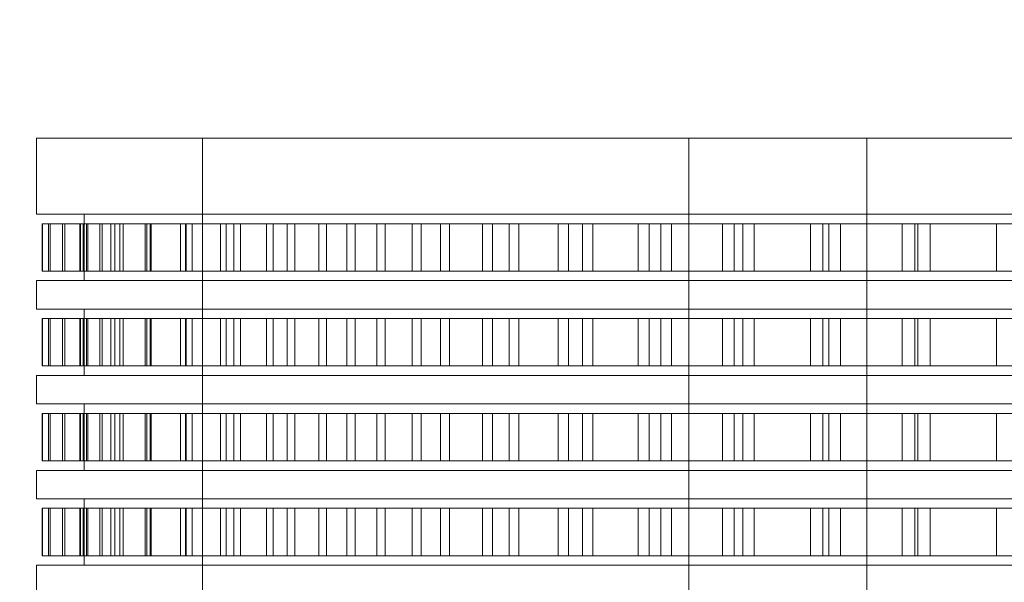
# Model space of a CAD drawing. Header units: millimetres. Extents: x -2233 to 61924, y -68080 to 6847.
# Tile 515 of 656: x 24137 to 24344, y -19604 to -19485. Entities that reach past the tile are written whole.
import ezdxf

# ---------------------------------------------------------------- set-up
doc = ezdxf.new("R2010")
doc.units = ezdxf.units.MM
doc.layers.add('COTAS_O', color=1, linetype='Continuous', lineweight=0)
doc.layers.add('superior_briquetadora', color=7, linetype='Continuous', lineweight=0)
doc.dimstyles.new('R19_100', dxfattribs={"dimtxt": 250, "dimasz": 150, "dimexe": 150, "dimexo": 80, "dimgap": 100, "dimtad": 1, "dimtih": 1, "dimtoh": 1, "dimdsep": 46, "dimcen": 0.09, "dimadec": 0, "dimazin": 0, "dimtfac": 1, "dimtdec": 4, "dimtofl": 0, "dimtmove": 0, "dimatfit": 3, "dimfxl": 1, "dimtolj": 1, "dimtzin": 0, "dimarcsym": 0})

# ---------------------------------------------------------------- blocks, each defined once
blk = doc.blocks.new('DIM_R27_42')
at = {"layer": 'COTAS_O'}
for p, q in [((23750.07, -19480), (23750.07, -20380)), ((25950.07, -19480), (25950.07, -20380)), ((23750.07, -20380), (23900.07, -20335)), ((25950.07, -20380), (25800.07, -20335)), ((23750.07, -20380), (25950.07, -20380)), ((23750.07, -20380), (23900.07, -20425)), ((25950.07, -20380), (25800.07, -20425))]:
    blk.add_line(p, q, dxfattribs=at)
blk.add_text('2200 O', height=250, dxfattribs=at).set_placement((24850.07, -20280))

msp = doc.modelspace()

# ---------------------------------------------------------------- linework, layer by layer
at = {"layer": 'superior_briquetadora'}
for p, q in [((24140.067, -19510), (24140.704, -19510)), ((24140.067, -19510), (24140.067, -19526)), ((24140.704, -19510), (24142.613, -19510)), ((24142.613, -19510), (24145.784, -19510)), ((24145.784, -19510), (24150.206, -19510)), ((24150.206, -19510), (24155.86, -19510)), ((24155.86, -19510), (24162.723, -19510)), ((24162.723, -19510), (24170.767, -19510)), ((24170.767, -19510), (24179.959, -19510)), ((24175.067, -19660), (24175.067, -19510)), ((24177.903, -19510), (24175.067, -19510)), ((24186.18, -19510), (24177.903, -19510)), ((24179.959, -19510), (24190.26, -19510)), ((24199.227, -19510), (24186.18, -19510)), ((24190.26, -19510), (24201.629, -19510)), ((24215.988, -19510), (24199.227, -19510)), ((24201.629, -19510), (24214.019, -19510)), ((24214.019, -19510), (24227.379, -19510)), ((24235.105, -19510), (24215.988, -19510)), ((24227.379, -19510), (24241.654, -19510)), ((24255.03, -19510), (24235.105, -19510)), ((24241.654, -19510), (24256.786, -19510)), ((24274.147, -19510), (24255.03, -19510)), ((24256.786, -19510), (24272.711, -19510)), ((24272.711, -19510), (24289.366, -19510)), ((24290.908, -19510), (24274.147, -19510)), ((24277.567, -19660), (24277.567, -19510)), ((24280.403, -19510), (24277.567, -19510)), ((24288.68, -19510), (24280.403, -19510)), ((24301.727, -19510), (24288.68, -19510)), ((24289.366, -19510), (24306.681, -19510)), ((24303.955, -19510), (24290.908, -19510)), ((24318.488, -19510), (24301.727, -19510)), ((24312.232, -19510), (24303.955, -19510)), ((24306.681, -19510), (24324.585, -19510)), ((24315.067, -19510), (24312.232, -19510)), ((24315.067, -19660), (24315.067, -19510)), ((24337.605, -19510), (24318.488, -19510)), ((24324.585, -19510), (24343.004, -19510)), ((24357.53, -19510), (24337.605, -19510)), ((24343.004, -19510), (24361.864, -19510)), ((24140.067, -19526), (24140.704, -19526)), ((24140.704, -19526), (24142.613, -19526)), ((24142.613, -19526), (24145.784, -19526)), ((24145.784, -19526), (24150.206, -19526)), ((24150.067, -19526), (24150.71, -19526)), ((24150.067, -19540), (24150.067, -19526)), ((24150.206, -19526), (24155.86, -19526)), ((24150.71, -19526), (24152.634, -19526)), ((24152.634, -19526), (24155.832, -19526)), ((24155.832, -19526), (24160.29, -19526)), ((24155.86, -19526), (24162.723, -19526)), ((24160.29, -19526), (24165.988, -19526)), ((24162.723, -19526), (24170.767, -19526)), ((24165.988, -19526), (24172.904, -19526)), ((24170.767, -19526), (24179.959, -19526)), ((24172.904, -19526), (24181.006, -19526)), ((24179.959, -19526), (24190.26, -19526)), ((24181.006, -19526), (24190.26, -19526)), ((24190.26, -19526), (24200.627, -19526)), ((24190.26, -19526), (24201.629, -19526)), ((24200.627, -19526), (24212.061, -19526)), ((24201.629, -19526), (24214.019, -19526)), ((24212.061, -19526), (24224.516, -19526)), ((24214.019, -19526), (24227.379, -19526)), ((24224.516, -19526), (24237.935, -19526)), ((24227.379, -19526), (24241.654, -19526)), ((24237.935, -19526), (24252.264, -19526)), ((24241.654, -19526), (24256.786, -19526)), ((24252.264, -19526), (24267.439, -19526)), ((24256.786, -19526), (24272.711, -19526)), ((24267.439, -19526), (24283.396, -19526)), ((24272.711, -19526), (24289.366, -19526)), ((24283.396, -19526), (24300.067, -19526)), ((24289.366, -19526), (24306.681, -19526)), ((24300.067, -19526), (24317.381, -19526)), ((24306.681, -19526), (24324.585, -19526)), ((24317.381, -19526), (24335.262, -19526)), ((24324.585, -19526), (24343.004, -19526)), ((24335.262, -19526), (24353.636, -19526)), ((24343.004, -19526), (24361.864, -19526)), ((24141.208, -19528), (24141.309, -19528)), ((24142.607, -19528), (24141.208, -19528)), ((24141.208, -19538), (24141.208, -19528)), ((24141.309, -19528), (24142.909, -19528)), ((24141.309, -19538), (24141.309, -19528)), ((24145.498, -19528), (24142.607, -19528)), ((24142.607, -19538), (24142.607, -19528)), ((24142.909, -19528), (24146, -19528)), ((24142.909, -19538), (24142.909, -19528)), ((24149.868, -19528), (24145.498, -19528)), ((24145.498, -19538), (24145.498, -19528)), ((24146, -19528), (24150.568, -19528)), ((24146, -19538), (24146, -19528)), ((24150.567, -19528), (24149.204, -19528)), ((24149.204, -19528), (24149.303, -19528)), ((24149.204, -19538), (24149.204, -19528)), ((24149.303, -19528), (24150.861, -19528)), ((24149.303, -19538), (24149.303, -19528)), ((24155.696, -19528), (24149.868, -19528)), ((24149.868, -19538), (24149.868, -19528)), ((24153.383, -19528), (24150.567, -19528)), ((24150.568, -19528), (24156.589, -19528)), ((24150.568, -19538), (24150.568, -19528)), ((24150.861, -19528), (24153.872, -19528)), ((24150.861, -19538), (24150.861, -19528)), ((24157.64, -19528), (24153.383, -19528)), ((24153.383, -19538), (24153.383, -19528)), ((24153.872, -19528), (24158.322, -19528)), ((24153.872, -19538), (24153.872, -19528)), ((24162.953, -19528), (24155.696, -19528)), ((24155.696, -19538), (24155.696, -19528)), ((24156.589, -19528), (24164.036, -19528)), ((24156.589, -19538), (24156.589, -19528)), ((24163.317, -19528), (24157.64, -19528)), ((24157.64, -19538), (24157.64, -19528)), ((24158.322, -19528), (24164.187, -19528)), ((24158.322, -19538), (24158.322, -19528)), ((24171.603, -19528), (24162.953, -19528)), ((24162.953, -19538), (24162.953, -19528)), ((24170.386, -19528), (24163.317, -19528)), ((24163.317, -19538), (24163.317, -19528)), ((24164.036, -19528), (24172.871, -19528)), ((24164.036, -19538), (24164.036, -19528)), ((24164.187, -19528), (24171.441, -19528)), ((24164.187, -19538), (24164.187, -19528)), ((24178.813, -19528), (24170.386, -19528)), ((24170.386, -19538), (24170.386, -19528)), ((24171.441, -19528), (24180.047, -19528)), ((24171.441, -19538), (24171.441, -19528)), ((24181.606, -19528), (24171.603, -19528)), ((24171.603, -19538), (24171.603, -19528)), ((24172.871, -19528), (24183.052, -19528)), ((24172.871, -19538), (24172.871, -19528)), ((24188.557, -19528), (24178.813, -19528)), ((24178.813, -19538), (24178.813, -19528)), ((24180.047, -19528), (24189.965, -19528)), ((24180.047, -19538), (24180.047, -19528)), ((24192.912, -19528), (24181.606, -19528)), ((24181.606, -19538), (24181.606, -19528)), ((24183.052, -19528), (24194.529, -19528)), ((24183.052, -19538), (24183.052, -19528)), ((24199.57, -19528), (24188.557, -19528)), ((24188.557, -19538), (24188.557, -19528)), ((24189.965, -19528), (24201.145, -19528)), ((24189.965, -19538), (24189.965, -19528)), ((24205.467, -19528), (24192.912, -19528)), ((24192.912, -19538), (24192.912, -19528)), ((24194.529, -19528), (24207.247, -19528)), ((24194.529, -19538), (24194.529, -19528)), ((24211.8, -19528), (24199.57, -19528)), ((24199.57, -19538), (24199.57, -19528)), ((24201.145, -19528), (24213.534, -19528)), ((24201.145, -19538), (24201.145, -19528)), ((24219.209, -19528), (24205.467, -19528)), ((24205.467, -19538), (24205.467, -19528)), ((24207.247, -19528), (24221.144, -19528)), ((24207.247, -19538), (24207.247, -19528)), ((24225.186, -19528), (24211.8, -19528)), ((24211.8, -19538), (24211.8, -19528)), ((24213.534, -19528), (24227.071, -19528)), ((24213.534, -19538), (24213.534, -19528)), ((24234.072, -19528), (24219.209, -19528)), ((24219.209, -19538), (24219.209, -19528)), ((24221.144, -19528), (24236.152, -19528)), ((24221.144, -19538), (24221.144, -19528)), ((24239.664, -19528), (24225.186, -19528)), ((24225.186, -19538), (24225.186, -19528)), ((24227.071, -19528), (24241.691, -19528)), ((24227.071, -19538), (24227.071, -19528)), ((24249.984, -19528), (24234.072, -19528)), ((24234.072, -19538), (24234.072, -19528)), ((24236.152, -19528), (24252.199, -19528)), ((24236.152, -19538), (24236.152, -19528)), ((24255.164, -19528), (24239.664, -19528)), ((24239.664, -19538), (24239.664, -19528)), ((24241.691, -19528), (24257.322, -19528)), ((24241.691, -19538), (24241.691, -19528)), ((24266.867, -19528), (24249.984, -19528)), ((24249.984, -19538), (24249.984, -19528)), ((24252.199, -19528), (24269.207, -19528)), ((24252.199, -19538), (24252.199, -19528)), ((24271.61, -19528), (24255.164, -19528)), ((24255.164, -19538), (24255.164, -19528)), ((24257.322, -19528), (24273.889, -19528)), ((24257.322, -19538), (24257.322, -19528)), ((24284.64, -19528), (24266.867, -19528)), ((24266.867, -19538), (24266.867, -19528)), ((24269.207, -19528), (24287.093, -19528)), ((24269.207, -19538), (24269.207, -19528)), ((24288.922, -19528), (24271.61, -19528)), ((24271.61, -19538), (24271.61, -19528)), ((24273.889, -19528), (24291.312, -19528)), ((24273.889, -19538), (24273.889, -19528)), ((24303.215, -19528), (24284.64, -19528)), ((24284.64, -19538), (24284.64, -19528)), ((24287.093, -19528), (24305.77, -19528)), ((24287.093, -19538), (24287.093, -19528)), ((24307.017, -19528), (24288.922, -19528)), ((24288.922, -19538), (24288.922, -19528)), ((24291.312, -19528), (24309.506, -19528)), ((24291.312, -19538), (24291.312, -19528)), ((24322.504, -19528), (24303.215, -19528)), ((24303.215, -19538), (24303.215, -19528)), ((24305.77, -19528), (24325.147, -19528)), ((24305.77, -19538), (24305.77, -19528)), ((24325.807, -19528), (24307.017, -19528)), ((24307.017, -19538), (24307.017, -19528)), ((24309.506, -19528), (24328.381, -19528)), ((24309.506, -19538), (24309.506, -19528)), ((24342.412, -19528), (24322.504, -19528)), ((24322.504, -19538), (24322.504, -19528)), ((24325.147, -19528), (24345.131, -19528)), ((24325.147, -19538), (24325.147, -19528)), ((24345.199, -19528), (24325.807, -19528)), ((24325.807, -19538), (24325.807, -19528)), ((24328.381, -19528), (24347.848, -19528)), ((24328.381, -19538), (24328.381, -19528)), ((24362.843, -19528), (24342.412, -19528)), ((24342.412, -19538), (24342.412, -19528)), ((24142.607, -19538), (24141.208, -19538)), ((24141.208, -19538), (24141.309, -19538)), ((24141.309, -19538), (24142.909, -19538)), ((24145.498, -19538), (24142.607, -19538)), ((24142.909, -19538), (24146, -19538)), ((24149.868, -19538), (24145.498, -19538)), ((24146, -19538), (24150.568, -19538)), ((24149.204, -19538), (24149.303, -19538)), ((24150.567, -19538), (24149.204, -19538)), ((24149.303, -19538), (24150.861, -19538)), ((24155.696, -19538), (24149.868, -19538)), ((24153.383, -19538), (24150.567, -19538)), ((24150.568, -19538), (24156.589, -19538)), ((24150.861, -19538), (24153.872, -19538)), ((24157.64, -19538), (24153.383, -19538)), ((24153.872, -19538), (24158.322, -19538)), ((24162.953, -19538), (24155.696, -19538)), ((24156.589, -19538), (24164.036, -19538)), ((24163.317, -19538), (24157.64, -19538)), ((24158.322, -19538), (24164.187, -19538)), ((24171.603, -19538), (24162.953, -19538)), ((24170.386, -19538), (24163.317, -19538)), ((24164.036, -19538), (24172.871, -19538)), ((24164.187, -19538), (24171.441, -19538)), ((24178.813, -19538), (24170.386, -19538)), ((24171.441, -19538), (24180.047, -19538)), ((24181.606, -19538), (24171.603, -19538)), ((24172.871, -19538), (24183.052, -19538)), ((24188.557, -19538), (24178.813, -19538)), ((24180.047, -19538), (24189.965, -19538)), ((24192.912, -19538), (24181.606, -19538)), ((24183.052, -19538), (24194.529, -19538)), ((24199.57, -19538), (24188.557, -19538)), ((24189.965, -19538), (24201.145, -19538)), ((24205.467, -19538), (24192.912, -19538)), ((24194.529, -19538), (24207.247, -19538)), ((24211.8, -19538), (24199.57, -19538)), ((24201.145, -19538), (24213.534, -19538)), ((24219.209, -19538), (24205.467, -19538)), ((24207.247, -19538), (24221.144, -19538)), ((24225.186, -19538), (24211.8, -19538)), ((24213.534, -19538), (24227.071, -19538)), ((24234.072, -19538), (24219.209, -19538)), ((24221.144, -19538), (24236.152, -19538)), ((24239.664, -19538), (24225.186, -19538)), ((24227.071, -19538), (24241.691, -19538)), ((24249.984, -19538), (24234.072, -19538)), ((24236.152, -19538), (24252.199, -19538)), ((24255.164, -19538), (24239.664, -19538)), ((24241.691, -19538), (24257.322, -19538)), ((24266.867, -19538), (24249.984, -19538)), ((24252.199, -19538), (24269.207, -19538)), ((24271.61, -19538), (24255.164, -19538)), ((24257.322, -19538), (24273.889, -19538)), ((24284.64, -19538), (24266.867, -19538)), ((24269.207, -19538), (24287.093, -19538)), ((24288.922, -19538), (24271.61, -19538)), ((24273.889, -19538), (24291.312, -19538)), ((24303.215, -19538), (24284.64, -19538)), ((24287.093, -19538), (24305.77, -19538)), ((24307.017, -19538), (24288.922, -19538)), ((24291.312, -19538), (24309.506, -19538)), ((24322.504, -19538), (24303.215, -19538)), ((24305.77, -19538), (24325.147, -19538)), ((24325.807, -19538), (24307.017, -19538)), ((24309.506, -19538), (24328.381, -19538)), ((24342.412, -19538), (24322.504, -19538)), ((24325.147, -19538), (24345.131, -19538)), ((24345.199, -19538), (24325.807, -19538)), ((24328.381, -19538), (24347.848, -19538)), ((24362.843, -19538), (24342.412, -19538)), ((24140.067, -19540), (24140.704, -19540)), ((24140.067, -19540), (24140.067, -19546)), ((24140.704, -19540), (24142.613, -19540)), ((24142.613, -19540), (24145.784, -19540)), ((24145.784, -19540), (24150.206, -19540)), ((24150.067, -19540), (24150.71, -19540)), ((24150.206, -19540), (24155.86, -19540)), ((24150.71, -19540), (24152.634, -19540)), ((24152.634, -19540), (24155.832, -19540)), ((24155.832, -19540), (24160.29, -19540)), ((24155.86, -19540), (24162.723, -19540)), ((24160.29, -19540), (24165.988, -19540)), ((24162.723, -19540), (24170.767, -19540)), ((24165.988, -19540), (24172.904, -19540)), ((24170.767, -19540), (24179.959, -19540)), ((24172.904, -19540), (24181.006, -19540)), ((24179.959, -19540), (24190.26, -19540)), ((24181.006, -19540), (24190.26, -19540)), ((24190.26, -19540), (24200.627, -19540)), ((24190.26, -19540), (24201.629, -19540)), ((24200.627, -19540), (24212.061, -19540)), ((24201.629, -19540), (24214.019, -19540)), ((24212.061, -19540), (24224.516, -19540)), ((24214.019, -19540), (24227.379, -19540)), ((24224.516, -19540), (24237.935, -19540)), ((24227.379, -19540), (24241.654, -19540)), ((24237.935, -19540), (24252.264, -19540)), ((24241.654, -19540), (24256.786, -19540)), ((24252.264, -19540), (24267.439, -19540)), ((24256.786, -19540), (24272.711, -19540)), ((24267.439, -19540), (24283.396, -19540)), ((24272.711, -19540), (24289.366, -19540)), ((24283.396, -19540), (24300.067, -19540)), ((24289.366, -19540), (24306.681, -19540)), ((24300.067, -19540), (24317.381, -19540)), ((24306.681, -19540), (24324.585, -19540)), ((24317.381, -19540), (24335.262, -19540)), ((24324.585, -19540), (24343.004, -19540)), ((24335.262, -19540), (24353.636, -19540)), ((24343.004, -19540), (24361.864, -19540)), ((24140.067, -19546), (24140.704, -19546)), ((24140.704, -19546), (24142.613, -19546)), ((24142.613, -19546), (24145.784, -19546)), ((24145.784, -19546), (24150.206, -19546)), ((24150.067, -19546), (24150.71, -19546)), ((24150.067, -19560), (24150.067, -19546)), ((24150.206, -19546), (24155.86, -19546)), ((24150.71, -19546), (24152.634, -19546)), ((24152.634, -19546), (24155.832, -19546)), ((24155.832, -19546), (24160.29, -19546)), ((24155.86, -19546), (24162.723, -19546)), ((24160.29, -19546), (24165.988, -19546)), ((24162.723, -19546), (24170.767, -19546)), ((24165.988, -19546), (24172.904, -19546)), ((24170.767, -19546), (24179.959, -19546)), ((24172.904, -19546), (24181.006, -19546)), ((24179.959, -19546), (24190.26, -19546)), ((24181.006, -19546), (24190.26, -19546)), ((24190.26, -19546), (24200.627, -19546)), ((24190.26, -19546), (24201.629, -19546)), ((24200.627, -19546), (24212.061, -19546)), ((24201.629, -19546), (24214.019, -19546)), ((24212.061, -19546), (24224.516, -19546)), ((24214.019, -19546), (24227.379, -19546)), ((24224.516, -19546), (24237.935, -19546)), ((24227.379, -19546), (24241.654, -19546)), ((24237.935, -19546), (24252.264, -19546)), ((24241.654, -19546), (24256.786, -19546)), ((24252.264, -19546), (24267.439, -19546)), ((24256.786, -19546), (24272.711, -19546)), ((24267.439, -19546), (24283.396, -19546)), ((24272.711, -19546), (24289.366, -19546)), ((24283.396, -19546), (24300.067, -19546)), ((24289.366, -19546), (24306.681, -19546)), ((24300.067, -19546), (24317.381, -19546)), ((24306.681, -19546), (24324.585, -19546)), ((24317.381, -19546), (24335.262, -19546)), ((24324.585, -19546), (24343.004, -19546)), ((24335.262, -19546), (24353.636, -19546)), ((24343.004, -19546), (24361.864, -19546)), ((24141.208, -19548), (24141.309, -19548)), ((24142.607, -19548), (24141.208, -19548)), ((24141.208, -19558), (24141.208, -19548)), ((24141.309, -19548), (24142.909, -19548)), ((24141.309, -19558), (24141.309, -19548)), ((24145.498, -19548), (24142.607, -19548)), ((24142.607, -19558), (24142.607, -19548)), ((24142.909, -19548), (24146, -19548)), ((24142.909, -19558), (24142.909, -19548)), ((24149.868, -19548), (24145.498, -19548)), ((24145.498, -19558), (24145.498, -19548)), ((24146, -19548), (24150.568, -19548)), ((24146, -19558), (24146, -19548)), ((24150.567, -19548), (24149.204, -19548)), ((24149.204, -19548), (24149.303, -19548)), ((24149.204, -19558), (24149.204, -19548)), ((24149.303, -19548), (24150.861, -19548)), ((24149.303, -19558), (24149.303, -19548)), ((24155.696, -19548), (24149.868, -19548)), ((24149.868, -19558), (24149.868, -19548)), ((24153.383, -19548), (24150.567, -19548)), ((24150.568, -19548), (24156.589, -19548)), ((24150.568, -19558), (24150.568, -19548)), ((24150.861, -19548), (24153.872, -19548)), ((24150.861, -19558), (24150.861, -19548)), ((24157.64, -19548), (24153.383, -19548)), ((24153.383, -19558), (24153.383, -19548)), ((24153.872, -19548), (24158.322, -19548)), ((24153.872, -19558), (24153.872, -19548)), ((24162.953, -19548), (24155.696, -19548)), ((24155.696, -19558), (24155.696, -19548)), ((24156.589, -19548), (24164.036, -19548)), ((24156.589, -19558), (24156.589, -19548)), ((24163.317, -19548), (24157.64, -19548)), ((24157.64, -19558), (24157.64, -19548)), ((24158.322, -19548), (24164.187, -19548)), ((24158.322, -19558), (24158.322, -19548)), ((24171.603, -19548), (24162.953, -19548)), ((24162.953, -19558), (24162.953, -19548)), ((24170.386, -19548), (24163.317, -19548)), ((24163.317, -19558), (24163.317, -19548)), ((24164.036, -19548), (24172.871, -19548)), ((24164.036, -19558), (24164.036, -19548)), ((24164.187, -19548), (24171.441, -19548)), ((24164.187, -19558), (24164.187, -19548)), ((24178.813, -19548), (24170.386, -19548)), ((24170.386, -19558), (24170.386, -19548)), ((24171.441, -19548), (24180.047, -19548)), ((24171.441, -19558), (24171.441, -19548)), ((24181.606, -19548), (24171.603, -19548)), ((24171.603, -19558), (24171.603, -19548)), ((24172.871, -19548), (24183.052, -19548)), ((24172.871, -19558), (24172.871, -19548)), ((24188.557, -19548), (24178.813, -19548)), ((24178.813, -19558), (24178.813, -19548)), ((24180.047, -19548), (24189.965, -19548)), ((24180.047, -19558), (24180.047, -19548)), ((24192.912, -19548), (24181.606, -19548)), ((24181.606, -19558), (24181.606, -19548)), ((24183.052, -19548), (24194.529, -19548)), ((24183.052, -19558), (24183.052, -19548)), ((24199.57, -19548), (24188.557, -19548)), ((24188.557, -19558), (24188.557, -19548)), ((24189.965, -19548), (24201.145, -19548)), ((24189.965, -19558), (24189.965, -19548)), ((24205.467, -19548), (24192.912, -19548)), ((24192.912, -19558), (24192.912, -19548)), ((24194.529, -19548), (24207.247, -19548)), ((24194.529, -19558), (24194.529, -19548)), ((24211.8, -19548), (24199.57, -19548)), ((24199.57, -19558), (24199.57, -19548)), ((24201.145, -19548), (24213.534, -19548)), ((24201.145, -19558), (24201.145, -19548)), ((24219.209, -19548), (24205.467, -19548)), ((24205.467, -19558), (24205.467, -19548)), ((24207.247, -19548), (24221.144, -19548)), ((24207.247, -19558), (24207.247, -19548)), ((24225.186, -19548), (24211.8, -19548)), ((24211.8, -19558), (24211.8, -19548)), ((24213.534, -19548), (24227.071, -19548)), ((24213.534, -19558), (24213.534, -19548)), ((24234.072, -19548), (24219.209, -19548)), ((24219.209, -19558), (24219.209, -19548)), ((24221.144, -19548), (24236.152, -19548)), ((24221.144, -19558), (24221.144, -19548)), ((24239.664, -19548), (24225.186, -19548)), ((24225.186, -19558), (24225.186, -19548)), ((24227.071, -19548), (24241.691, -19548)), ((24227.071, -19558), (24227.071, -19548)), ((24249.984, -19548), (24234.072, -19548)), ((24234.072, -19558), (24234.072, -19548)), ((24236.152, -19548), (24252.199, -19548)), ((24236.152, -19558), (24236.152, -19548)), ((24255.164, -19548), (24239.664, -19548)), ((24239.664, -19558), (24239.664, -19548)), ((24241.691, -19548), (24257.322, -19548)), ((24241.691, -19558), (24241.691, -19548)), ((24266.867, -19548), (24249.984, -19548)), ((24249.984, -19558), (24249.984, -19548)), ((24252.199, -19548), (24269.207, -19548)), ((24252.199, -19558), (24252.199, -19548)), ((24271.61, -19548), (24255.164, -19548)), ((24255.164, -19558), (24255.164, -19548)), ((24257.322, -19548), (24273.889, -19548)), ((24257.322, -19558), (24257.322, -19548)), ((24284.64, -19548), (24266.867, -19548)), ((24266.867, -19558), (24266.867, -19548)), ((24269.207, -19548), (24287.093, -19548)), ((24269.207, -19558), (24269.207, -19548)), ((24288.922, -19548), (24271.61, -19548)), ((24271.61, -19558), (24271.61, -19548)), ((24273.889, -19548), (24291.312, -19548)), ((24273.889, -19558), (24273.889, -19548)), ((24303.215, -19548), (24284.64, -19548)), ((24284.64, -19558), (24284.64, -19548)), ((24287.093, -19548), (24305.77, -19548)), ((24287.093, -19558), (24287.093, -19548)), ((24307.017, -19548), (24288.922, -19548)), ((24288.922, -19558), (24288.922, -19548)), ((24291.312, -19548), (24309.506, -19548)), ((24291.312, -19558), (24291.312, -19548)), ((24322.504, -19548), (24303.215, -19548)), ((24303.215, -19558), (24303.215, -19548)), ((24305.77, -19548), (24325.147, -19548)), ((24305.77, -19558), (24305.77, -19548)), ((24325.807, -19548), (24307.017, -19548)), ((24307.017, -19558), (24307.017, -19548)), ((24309.506, -19548), (24328.381, -19548)), ((24309.506, -19558), (24309.506, -19548)), ((24342.412, -19548), (24322.504, -19548)), ((24322.504, -19558), (24322.504, -19548)), ((24325.147, -19548), (24345.131, -19548)), ((24325.147, -19558), (24325.147, -19548)), ((24345.199, -19548), (24325.807, -19548)), ((24325.807, -19558), (24325.807, -19548)), ((24328.381, -19548), (24347.848, -19548)), ((24328.381, -19558), (24328.381, -19548)), ((24362.843, -19548), (24342.412, -19548)), ((24342.412, -19558), (24342.412, -19548)), ((24142.607, -19558), (24141.208, -19558)), ((24141.208, -19558), (24141.309, -19558)), ((24141.309, -19558), (24142.909, -19558)), ((24145.498, -19558), (24142.607, -19558)), ((24142.909, -19558), (24146, -19558)), ((24149.868, -19558), (24145.498, -19558)), ((24146, -19558), (24150.568, -19558)), ((24149.204, -19558), (24149.303, -19558)), ((24150.567, -19558), (24149.204, -19558)), ((24149.303, -19558), (24150.861, -19558)), ((24155.696, -19558), (24149.868, -19558)), ((24153.383, -19558), (24150.567, -19558)), ((24150.568, -19558), (24156.589, -19558)), ((24150.861, -19558), (24153.872, -19558)), ((24157.64, -19558), (24153.383, -19558)), ((24153.872, -19558), (24158.322, -19558)), ((24162.953, -19558), (24155.696, -19558)), ((24156.589, -19558), (24164.036, -19558)), ((24163.317, -19558), (24157.64, -19558)), ((24158.322, -19558), (24164.187, -19558)), ((24171.603, -19558), (24162.953, -19558)), ((24170.386, -19558), (24163.317, -19558)), ((24164.036, -19558), (24172.871, -19558)), ((24164.187, -19558), (24171.441, -19558)), ((24178.813, -19558), (24170.386, -19558)), ((24171.441, -19558), (24180.047, -19558)), ((24181.606, -19558), (24171.603, -19558)), ((24172.871, -19558), (24183.052, -19558)), ((24188.557, -19558), (24178.813, -19558)), ((24180.047, -19558), (24189.965, -19558)), ((24192.912, -19558), (24181.606, -19558)), ((24183.052, -19558), (24194.529, -19558)), ((24199.57, -19558), (24188.557, -19558)), ((24189.965, -19558), (24201.145, -19558)), ((24205.467, -19558), (24192.912, -19558)), ((24194.529, -19558), (24207.247, -19558)), ((24211.8, -19558), (24199.57, -19558)), ((24201.145, -19558), (24213.534, -19558)), ((24219.209, -19558), (24205.467, -19558)), ((24207.247, -19558), (24221.144, -19558)), ((24225.186, -19558), (24211.8, -19558)), ((24213.534, -19558), (24227.071, -19558)), ((24234.072, -19558), (24219.209, -19558)), ((24221.144, -19558), (24236.152, -19558)), ((24239.664, -19558), (24225.186, -19558)), ((24227.071, -19558), (24241.691, -19558)), ((24249.984, -19558), (24234.072, -19558)), ((24236.152, -19558), (24252.199, -19558)), ((24255.164, -19558), (24239.664, -19558)), ((24241.691, -19558), (24257.322, -19558)), ((24266.867, -19558), (24249.984, -19558)), ((24252.199, -19558), (24269.207, -19558)), ((24271.61, -19558), (24255.164, -19558)), ((24257.322, -19558), (24273.889, -19558)), ((24284.64, -19558), (24266.867, -19558)), ((24269.207, -19558), (24287.093, -19558)), ((24288.922, -19558), (24271.61, -19558)), ((24273.889, -19558), (24291.312, -19558)), ((24303.215, -19558), (24284.64, -19558)), ((24287.093, -19558), (24305.77, -19558)), ((24307.017, -19558), (24288.922, -19558)), ((24291.312, -19558), (24309.506, -19558)), ((24322.504, -19558), (24303.215, -19558)), ((24305.77, -19558), (24325.147, -19558)), ((24325.807, -19558), (24307.017, -19558)), ((24309.506, -19558), (24328.381, -19558)), ((24342.412, -19558), (24322.504, -19558)), ((24325.147, -19558), (24345.131, -19558)), ((24345.199, -19558), (24325.807, -19558)), ((24328.381, -19558), (24347.848, -19558)), ((24362.843, -19558), (24342.412, -19558)), ((24140.067, -19560), (24140.704, -19560)), ((24140.067, -19560), (24140.067, -19566)), ((24140.704, -19560), (24142.613, -19560)), ((24142.613, -19560), (24145.784, -19560)), ((24145.784, -19560), (24150.206, -19560)), ((24150.067, -19560), (24150.71, -19560)), ((24150.206, -19560), (24155.86, -19560)), ((24150.71, -19560), (24152.634, -19560)), ((24152.634, -19560), (24155.832, -19560)), ((24155.832, -19560), (24160.29, -19560)), ((24155.86, -19560), (24162.723, -19560)), ((24160.29, -19560), (24165.988, -19560)), ((24162.723, -19560), (24170.767, -19560)), ((24165.988, -19560), (24172.904, -19560)), ((24170.767, -19560), (24179.959, -19560)), ((24172.904, -19560), (24181.006, -19560)), ((24179.959, -19560), (24190.26, -19560)), ((24181.006, -19560), (24190.26, -19560)), ((24190.26, -19560), (24200.627, -19560)), ((24190.26, -19560), (24201.629, -19560)), ((24200.627, -19560), (24212.061, -19560)), ((24201.629, -19560), (24214.019, -19560)), ((24212.061, -19560), (24224.516, -19560)), ((24214.019, -19560), (24227.379, -19560)), ((24224.516, -19560), (24237.935, -19560)), ((24227.379, -19560), (24241.654, -19560)), ((24237.935, -19560), (24252.264, -19560)), ((24241.654, -19560), (24256.786, -19560)), ((24252.264, -19560), (24267.439, -19560)), ((24256.786, -19560), (24272.711, -19560)), ((24267.439, -19560), (24283.396, -19560)), ((24272.711, -19560), (24289.366, -19560)), ((24283.396, -19560), (24300.067, -19560)), ((24289.366, -19560), (24306.681, -19560)), ((24300.067, -19560), (24317.381, -19560)), ((24306.681, -19560), (24324.585, -19560)), ((24317.381, -19560), (24335.262, -19560)), ((24324.585, -19560), (24343.004, -19560)), ((24335.262, -19560), (24353.636, -19560)), ((24343.004, -19560), (24361.864, -19560)), ((24140.067, -19566), (24140.704, -19566)), ((24140.704, -19566), (24142.613, -19566)), ((24142.613, -19566), (24145.784, -19566)), ((24145.784, -19566), (24150.206, -19566)), ((24150.067, -19566), (24150.71, -19566)), ((24150.067, -19580), (24150.067, -19566)), ((24150.206, -19566), (24155.86, -19566)), ((24150.71, -19566), (24152.634, -19566)), ((24152.634, -19566), (24155.832, -19566)), ((24155.832, -19566), (24160.29, -19566)), ((24155.86, -19566), (24162.723, -19566)), ((24160.29, -19566), (24165.988, -19566)), ((24162.723, -19566), (24170.767, -19566)), ((24165.988, -19566), (24172.904, -19566)), ((24170.767, -19566), (24179.959, -19566)), ((24172.904, -19566), (24181.006, -19566)), ((24179.959, -19566), (24190.26, -19566)), ((24181.006, -19566), (24190.26, -19566)), ((24190.26, -19566), (24200.627, -19566)), ((24190.26, -19566), (24201.629, -19566)), ((24200.627, -19566), (24212.061, -19566)), ((24201.629, -19566), (24214.019, -19566)), ((24212.061, -19566), (24224.516, -19566)), ((24214.019, -19566), (24227.379, -19566)), ((24224.516, -19566), (24237.935, -19566)), ((24227.379, -19566), (24241.654, -19566)), ((24237.935, -19566), (24252.264, -19566)), ((24241.654, -19566), (24256.786, -19566)), ((24252.264, -19566), (24267.439, -19566)), ((24256.786, -19566), (24272.711, -19566)), ((24267.439, -19566), (24283.396, -19566)), ((24272.711, -19566), (24289.366, -19566)), ((24283.396, -19566), (24300.067, -19566)), ((24289.366, -19566), (24306.681, -19566)), ((24300.067, -19566), (24317.381, -19566)), ((24306.681, -19566), (24324.585, -19566)), ((24317.381, -19566), (24335.262, -19566)), ((24324.585, -19566), (24343.004, -19566)), ((24335.262, -19566), (24353.636, -19566)), ((24343.004, -19566), (24361.864, -19566)), ((24141.208, -19568), (24141.309, -19568)), ((24142.607, -19568), (24141.208, -19568)), ((24141.208, -19578), (24141.208, -19568)), ((24141.309, -19568), (24142.909, -19568)), ((24141.309, -19578), (24141.309, -19568)), ((24145.498, -19568), (24142.607, -19568)), ((24142.607, -19578), (24142.607, -19568)), ((24142.909, -19568), (24146, -19568)), ((24142.909, -19578), (24142.909, -19568)), ((24149.868, -19568), (24145.498, -19568)), ((24145.498, -19578), (24145.498, -19568)), ((24146, -19568), (24150.568, -19568)), ((24146, -19578), (24146, -19568)), ((24150.567, -19568), (24149.204, -19568)), ((24149.204, -19568), (24149.303, -19568)), ((24149.204, -19578), (24149.204, -19568)), ((24149.303, -19568), (24150.861, -19568)), ((24149.303, -19578), (24149.303, -19568)), ((24155.696, -19568), (24149.868, -19568)), ((24149.868, -19578), (24149.868, -19568)), ((24153.383, -19568), (24150.567, -19568)), ((24150.568, -19568), (24156.589, -19568)), ((24150.568, -19578), (24150.568, -19568)), ((24150.861, -19568), (24153.872, -19568)), ((24150.861, -19578), (24150.861, -19568)), ((24157.64, -19568), (24153.383, -19568)), ((24153.383, -19578), (24153.383, -19568)), ((24153.872, -19568), (24158.322, -19568)), ((24153.872, -19578), (24153.872, -19568)), ((24162.953, -19568), (24155.696, -19568)), ((24155.696, -19578), (24155.696, -19568)), ((24156.589, -19568), (24164.036, -19568)), ((24156.589, -19578), (24156.589, -19568)), ((24163.317, -19568), (24157.64, -19568)), ((24157.64, -19578), (24157.64, -19568)), ((24158.322, -19568), (24164.187, -19568)), ((24158.322, -19578), (24158.322, -19568)), ((24171.603, -19568), (24162.953, -19568)), ((24162.953, -19578), (24162.953, -19568)), ((24170.386, -19568), (24163.317, -19568)), ((24163.317, -19578), (24163.317, -19568)), ((24164.036, -19568), (24172.871, -19568)), ((24164.036, -19578), (24164.036, -19568)), ((24164.187, -19568), (24171.441, -19568)), ((24164.187, -19578), (24164.187, -19568)), ((24178.813, -19568), (24170.386, -19568)), ((24170.386, -19578), (24170.386, -19568)), ((24171.441, -19568), (24180.047, -19568)), ((24171.441, -19578), (24171.441, -19568)), ((24181.606, -19568), (24171.603, -19568)), ((24171.603, -19578), (24171.603, -19568)), ((24172.871, -19568), (24183.052, -19568)), ((24172.871, -19578), (24172.871, -19568)), ((24188.557, -19568), (24178.813, -19568)), ((24178.813, -19578), (24178.813, -19568)), ((24180.047, -19568), (24189.965, -19568)), ((24180.047, -19578), (24180.047, -19568)), ((24192.912, -19568), (24181.606, -19568)), ((24181.606, -19578), (24181.606, -19568)), ((24183.052, -19568), (24194.529, -19568)), ((24183.052, -19578), (24183.052, -19568)), ((24199.57, -19568), (24188.557, -19568)), ((24188.557, -19578), (24188.557, -19568)), ((24189.965, -19568), (24201.145, -19568)), ((24189.965, -19578), (24189.965, -19568)), ((24205.467, -19568), (24192.912, -19568)), ((24192.912, -19578), (24192.912, -19568)), ((24194.529, -19568), (24207.247, -19568)), ((24194.529, -19578), (24194.529, -19568)), ((24211.8, -19568), (24199.57, -19568)), ((24199.57, -19578), (24199.57, -19568)), ((24201.145, -19568), (24213.534, -19568)), ((24201.145, -19578), (24201.145, -19568)), ((24219.209, -19568), (24205.467, -19568)), ((24205.467, -19578), (24205.467, -19568)), ((24207.247, -19568), (24221.144, -19568)), ((24207.247, -19578), (24207.247, -19568)), ((24225.186, -19568), (24211.8, -19568)), ((24211.8, -19578), (24211.8, -19568)), ((24213.534, -19568), (24227.071, -19568)), ((24213.534, -19578), (24213.534, -19568)), ((24234.072, -19568), (24219.209, -19568)), ((24219.209, -19578), (24219.209, -19568)), ((24221.144, -19568), (24236.152, -19568)), ((24221.144, -19578), (24221.144, -19568)), ((24239.664, -19568), (24225.186, -19568)), ((24225.186, -19578), (24225.186, -19568)), ((24227.071, -19568), (24241.691, -19568)), ((24227.071, -19578), (24227.071, -19568)), ((24249.984, -19568), (24234.072, -19568)), ((24234.072, -19578), (24234.072, -19568)), ((24236.152, -19568), (24252.199, -19568)), ((24236.152, -19578), (24236.152, -19568)), ((24255.164, -19568), (24239.664, -19568)), ((24239.664, -19578), (24239.664, -19568)), ((24241.691, -19568), (24257.322, -19568)), ((24241.691, -19578), (24241.691, -19568)), ((24266.867, -19568), (24249.984, -19568)), ((24249.984, -19578), (24249.984, -19568)), ((24252.199, -19568), (24269.207, -19568)), ((24252.199, -19578), (24252.199, -19568)), ((24271.61, -19568), (24255.164, -19568)), ((24255.164, -19578), (24255.164, -19568)), ((24257.322, -19568), (24273.889, -19568)), ((24257.322, -19578), (24257.322, -19568)), ((24284.64, -19568), (24266.867, -19568)), ((24266.867, -19578), (24266.867, -19568)), ((24269.207, -19568), (24287.093, -19568)), ((24269.207, -19578), (24269.207, -19568)), ((24288.922, -19568), (24271.61, -19568)), ((24271.61, -19578), (24271.61, -19568)), ((24273.889, -19568), (24291.312, -19568)), ((24273.889, -19578), (24273.889, -19568)), ((24303.215, -19568), (24284.64, -19568)), ((24284.64, -19578), (24284.64, -19568)), ((24287.093, -19568), (24305.77, -19568)), ((24287.093, -19578), (24287.093, -19568)), ((24307.017, -19568), (24288.922, -19568)), ((24288.922, -19578), (24288.922, -19568)), ((24291.312, -19568), (24309.506, -19568)), ((24291.312, -19578), (24291.312, -19568)), ((24322.504, -19568), (24303.215, -19568)), ((24303.215, -19578), (24303.215, -19568)), ((24305.77, -19568), (24325.147, -19568)), ((24305.77, -19578), (24305.77, -19568)), ((24325.807, -19568), (24307.017, -19568)), ((24307.017, -19578), (24307.017, -19568)), ((24309.506, -19568), (24328.381, -19568)), ((24309.506, -19578), (24309.506, -19568)), ((24342.412, -19568), (24322.504, -19568)), ((24322.504, -19578), (24322.504, -19568)), ((24325.147, -19568), (24345.131, -19568)), ((24325.147, -19578), (24325.147, -19568)), ((24345.199, -19568), (24325.807, -19568)), ((24325.807, -19578), (24325.807, -19568)), ((24328.381, -19568), (24347.848, -19568)), ((24328.381, -19578), (24328.381, -19568)), ((24362.843, -19568), (24342.412, -19568)), ((24342.412, -19578), (24342.412, -19568)), ((24142.607, -19578), (24141.208, -19578)), ((24141.208, -19578), (24141.309, -19578)), ((24141.309, -19578), (24142.909, -19578)), ((24145.498, -19578), (24142.607, -19578)), ((24142.909, -19578), (24146, -19578)), ((24149.868, -19578), (24145.498, -19578)), ((24146, -19578), (24150.568, -19578)), ((24149.204, -19578), (24149.303, -19578)), ((24150.567, -19578), (24149.204, -19578)), ((24149.303, -19578), (24150.861, -19578)), ((24155.696, -19578), (24149.868, -19578)), ((24153.383, -19578), (24150.567, -19578)), ((24150.568, -19578), (24156.589, -19578)), ((24150.861, -19578), (24153.872, -19578)), ((24157.64, -19578), (24153.383, -19578)), ((24153.872, -19578), (24158.322, -19578)), ((24162.953, -19578), (24155.696, -19578)), ((24156.589, -19578), (24164.036, -19578)), ((24163.317, -19578), (24157.64, -19578)), ((24158.322, -19578), (24164.187, -19578)), ((24171.603, -19578), (24162.953, -19578)), ((24170.386, -19578), (24163.317, -19578)), ((24164.036, -19578), (24172.871, -19578)), ((24164.187, -19578), (24171.441, -19578)), ((24178.813, -19578), (24170.386, -19578)), ((24171.441, -19578), (24180.047, -19578)), ((24181.606, -19578), (24171.603, -19578)), ((24172.871, -19578), (24183.052, -19578)), ((24188.557, -19578), (24178.813, -19578)), ((24180.047, -19578), (24189.965, -19578)), ((24192.912, -19578), (24181.606, -19578)), ((24183.052, -19578), (24194.529, -19578)), ((24199.57, -19578), (24188.557, -19578)), ((24189.965, -19578), (24201.145, -19578)), ((24205.467, -19578), (24192.912, -19578)), ((24194.529, -19578), (24207.247, -19578)), ((24211.8, -19578), (24199.57, -19578)), ((24201.145, -19578), (24213.534, -19578)), ((24219.209, -19578), (24205.467, -19578)), ((24207.247, -19578), (24221.144, -19578)), ((24225.186, -19578), (24211.8, -19578)), ((24213.534, -19578), (24227.071, -19578)), ((24234.072, -19578), (24219.209, -19578)), ((24221.144, -19578), (24236.152, -19578)), ((24239.664, -19578), (24225.186, -19578)), ((24227.071, -19578), (24241.691, -19578)), ((24249.984, -19578), (24234.072, -19578)), ((24236.152, -19578), (24252.199, -19578)), ((24255.164, -19578), (24239.664, -19578)), ((24241.691, -19578), (24257.322, -19578)), ((24266.867, -19578), (24249.984, -19578)), ((24252.199, -19578), (24269.207, -19578)), ((24271.61, -19578), (24255.164, -19578)), ((24257.322, -19578), (24273.889, -19578)), ((24284.64, -19578), (24266.867, -19578)), ((24269.207, -19578), (24287.093, -19578)), ((24288.922, -19578), (24271.61, -19578)), ((24273.889, -19578), (24291.312, -19578)), ((24303.215, -19578), (24284.64, -19578)), ((24287.093, -19578), (24305.77, -19578)), ((24307.017, -19578), (24288.922, -19578)), ((24291.312, -19578), (24309.506, -19578)), ((24322.504, -19578), (24303.215, -19578)), ((24305.77, -19578), (24325.147, -19578)), ((24325.807, -19578), (24307.017, -19578)), ((24309.506, -19578), (24328.381, -19578)), ((24342.412, -19578), (24322.504, -19578)), ((24325.147, -19578), (24345.131, -19578)), ((24345.199, -19578), (24325.807, -19578)), ((24328.381, -19578), (24347.848, -19578)), ((24362.843, -19578), (24342.412, -19578)), ((24140.067, -19580), (24140.704, -19580)), ((24140.067, -19580), (24140.067, -19586)), ((24140.704, -19580), (24142.613, -19580)), ((24142.613, -19580), (24145.784, -19580)), ((24145.784, -19580), (24150.206, -19580)), ((24150.067, -19580), (24150.71, -19580)), ((24150.206, -19580), (24155.86, -19580)), ((24150.71, -19580), (24152.634, -19580)), ((24152.634, -19580), (24155.832, -19580)), ((24155.832, -19580), (24160.29, -19580)), ((24155.86, -19580), (24162.723, -19580)), ((24160.29, -19580), (24165.988, -19580)), ((24162.723, -19580), (24170.767, -19580)), ((24165.988, -19580), (24172.904, -19580)), ((24170.767, -19580), (24179.959, -19580)), ((24172.904, -19580), (24181.006, -19580)), ((24179.959, -19580), (24190.26, -19580)), ((24181.006, -19580), (24190.26, -19580)), ((24190.26, -19580), (24200.627, -19580)), ((24190.26, -19580), (24201.629, -19580)), ((24200.627, -19580), (24212.061, -19580)), ((24201.629, -19580), (24214.019, -19580)), ((24212.061, -19580), (24224.516, -19580)), ((24214.019, -19580), (24227.379, -19580)), ((24224.516, -19580), (24237.935, -19580)), ((24227.379, -19580), (24241.654, -19580)), ((24237.935, -19580), (24252.264, -19580)), ((24241.654, -19580), (24256.786, -19580)), ((24252.264, -19580), (24267.439, -19580)), ((24256.786, -19580), (24272.711, -19580)), ((24267.439, -19580), (24283.396, -19580)), ((24272.711, -19580), (24289.366, -19580)), ((24283.396, -19580), (24300.067, -19580)), ((24289.366, -19580), (24306.681, -19580)), ((24300.067, -19580), (24317.381, -19580)), ((24306.681, -19580), (24324.585, -19580)), ((24317.381, -19580), (24335.262, -19580)), ((24324.585, -19580), (24343.004, -19580)), ((24335.262, -19580), (24353.636, -19580)), ((24343.004, -19580), (24361.864, -19580)), ((24140.067, -19586), (24140.704, -19586)), ((24140.704, -19586), (24142.613, -19586)), ((24142.613, -19586), (24145.784, -19586)), ((24145.784, -19586), (24150.206, -19586)), ((24150.067, -19586), (24150.71, -19586)), ((24150.067, -19600), (24150.067, -19586)), ((24150.206, -19586), (24155.86, -19586)), ((24150.71, -19586), (24152.634, -19586)), ((24152.634, -19586), (24155.832, -19586)), ((24155.832, -19586), (24160.29, -19586)), ((24155.86, -19586), (24162.723, -19586)), ((24160.29, -19586), (24165.988, -19586)), ((24162.723, -19586), (24170.767, -19586)), ((24165.988, -19586), (24172.904, -19586)), ((24170.767, -19586), (24179.959, -19586)), ((24172.904, -19586), (24181.006, -19586)), ((24179.959, -19586), (24190.26, -19586)), ((24181.006, -19586), (24190.26, -19586)), ((24190.26, -19586), (24200.627, -19586)), ((24190.26, -19586), (24201.629, -19586)), ((24200.627, -19586), (24212.061, -19586)), ((24201.629, -19586), (24214.019, -19586)), ((24212.061, -19586), (24224.516, -19586)), ((24214.019, -19586), (24227.379, -19586)), ((24224.516, -19586), (24237.935, -19586)), ((24227.379, -19586), (24241.654, -19586)), ((24237.935, -19586), (24252.264, -19586)), ((24241.654, -19586), (24256.786, -19586)), ((24252.264, -19586), (24267.439, -19586)), ((24256.786, -19586), (24272.711, -19586)), ((24267.439, -19586), (24283.396, -19586)), ((24272.711, -19586), (24289.366, -19586)), ((24283.396, -19586), (24300.067, -19586)), ((24289.366, -19586), (24306.681, -19586)), ((24300.067, -19586), (24317.381, -19586)), ((24306.681, -19586), (24324.585, -19586)), ((24317.381, -19586), (24335.262, -19586)), ((24324.585, -19586), (24343.004, -19586)), ((24335.262, -19586), (24353.636, -19586)), ((24343.004, -19586), (24361.864, -19586)), ((24141.208, -19588), (24141.309, -19588)), ((24142.607, -19588), (24141.208, -19588)), ((24141.208, -19598), (24141.208, -19588)), ((24141.309, -19588), (24142.909, -19588)), ((24141.309, -19598), (24141.309, -19588)), ((24145.498, -19588), (24142.607, -19588)), ((24142.607, -19598), (24142.607, -19588)), ((24142.909, -19588), (24146, -19588)), ((24142.909, -19598), (24142.909, -19588)), ((24149.868, -19588), (24145.498, -19588)), ((24145.498, -19598), (24145.498, -19588)), ((24146, -19588), (24150.568, -19588)), ((24146, -19598), (24146, -19588)), ((24150.567, -19588), (24149.204, -19588)), ((24149.204, -19588), (24149.303, -19588)), ((24149.204, -19598), (24149.204, -19588)), ((24149.303, -19588), (24150.861, -19588)), ((24149.303, -19598), (24149.303, -19588)), ((24155.696, -19588), (24149.868, -19588)), ((24149.868, -19598), (24149.868, -19588)), ((24153.383, -19588), (24150.567, -19588)), ((24150.568, -19588), (24156.589, -19588)), ((24150.568, -19598), (24150.568, -19588)), ((24150.861, -19588), (24153.872, -19588)), ((24150.861, -19598), (24150.861, -19588)), ((24157.64, -19588), (24153.383, -19588)), ((24153.383, -19598), (24153.383, -19588)), ((24153.872, -19588), (24158.322, -19588)), ((24153.872, -19598), (24153.872, -19588)), ((24162.953, -19588), (24155.696, -19588)), ((24155.696, -19598), (24155.696, -19588)), ((24156.589, -19588), (24164.036, -19588)), ((24156.589, -19598), (24156.589, -19588)), ((24163.317, -19588), (24157.64, -19588)), ((24157.64, -19598), (24157.64, -19588)), ((24158.322, -19588), (24164.187, -19588)), ((24158.322, -19598), (24158.322, -19588)), ((24171.603, -19588), (24162.953, -19588)), ((24162.953, -19598), (24162.953, -19588)), ((24170.386, -19588), (24163.317, -19588)), ((24163.317, -19598), (24163.317, -19588)), ((24164.036, -19588), (24172.871, -19588)), ((24164.036, -19598), (24164.036, -19588)), ((24164.187, -19588), (24171.441, -19588)), ((24164.187, -19598), (24164.187, -19588)), ((24178.813, -19588), (24170.386, -19588)), ((24170.386, -19598), (24170.386, -19588)), ((24171.441, -19588), (24180.047, -19588)), ((24171.441, -19598), (24171.441, -19588)), ((24181.606, -19588), (24171.603, -19588)), ((24171.603, -19598), (24171.603, -19588)), ((24172.871, -19588), (24183.052, -19588)), ((24172.871, -19598), (24172.871, -19588)), ((24188.557, -19588), (24178.813, -19588)), ((24178.813, -19598), (24178.813, -19588)), ((24180.047, -19588), (24189.965, -19588)), ((24180.047, -19598), (24180.047, -19588)), ((24192.912, -19588), (24181.606, -19588)), ((24181.606, -19598), (24181.606, -19588)), ((24183.052, -19588), (24194.529, -19588)), ((24183.052, -19598), (24183.052, -19588)), ((24199.57, -19588), (24188.557, -19588)), ((24188.557, -19598), (24188.557, -19588)), ((24189.965, -19588), (24201.145, -19588)), ((24189.965, -19598), (24189.965, -19588)), ((24205.467, -19588), (24192.912, -19588)), ((24192.912, -19598), (24192.912, -19588)), ((24194.529, -19588), (24207.247, -19588)), ((24194.529, -19598), (24194.529, -19588)), ((24211.8, -19588), (24199.57, -19588)), ((24199.57, -19598), (24199.57, -19588)), ((24201.145, -19588), (24213.534, -19588)), ((24201.145, -19598), (24201.145, -19588)), ((24219.209, -19588), (24205.467, -19588)), ((24205.467, -19598), (24205.467, -19588)), ((24207.247, -19588), (24221.144, -19588)), ((24207.247, -19598), (24207.247, -19588)), ((24225.186, -19588), (24211.8, -19588)), ((24211.8, -19598), (24211.8, -19588)), ((24213.534, -19588), (24227.071, -19588)), ((24213.534, -19598), (24213.534, -19588)), ((24234.072, -19588), (24219.209, -19588)), ((24219.209, -19598), (24219.209, -19588)), ((24221.144, -19588), (24236.152, -19588)), ((24221.144, -19598), (24221.144, -19588)), ((24239.664, -19588), (24225.186, -19588)), ((24225.186, -19598), (24225.186, -19588)), ((24227.071, -19588), (24241.691, -19588)), ((24227.071, -19598), (24227.071, -19588)), ((24249.984, -19588), (24234.072, -19588)), ((24234.072, -19598), (24234.072, -19588)), ((24236.152, -19588), (24252.199, -19588)), ((24236.152, -19598), (24236.152, -19588)), ((24255.164, -19588), (24239.664, -19588)), ((24239.664, -19598), (24239.664, -19588)), ((24241.691, -19588), (24257.322, -19588)), ((24241.691, -19598), (24241.691, -19588)), ((24266.867, -19588), (24249.984, -19588)), ((24249.984, -19598), (24249.984, -19588)), ((24252.199, -19588), (24269.207, -19588)), ((24252.199, -19598), (24252.199, -19588)), ((24271.61, -19588), (24255.164, -19588)), ((24255.164, -19598), (24255.164, -19588)), ((24257.322, -19588), (24273.889, -19588)), ((24257.322, -19598), (24257.322, -19588)), ((24284.64, -19588), (24266.867, -19588)), ((24266.867, -19598), (24266.867, -19588)), ((24269.207, -19588), (24287.093, -19588)), ((24269.207, -19598), (24269.207, -19588)), ((24288.922, -19588), (24271.61, -19588)), ((24271.61, -19598), (24271.61, -19588)), ((24273.889, -19588), (24291.312, -19588)), ((24273.889, -19598), (24273.889, -19588)), ((24303.215, -19588), (24284.64, -19588)), ((24284.64, -19598), (24284.64, -19588)), ((24287.093, -19588), (24305.77, -19588)), ((24287.093, -19598), (24287.093, -19588)), ((24307.017, -19588), (24288.922, -19588)), ((24288.922, -19598), (24288.922, -19588)), ((24291.312, -19588), (24309.506, -19588)), ((24291.312, -19598), (24291.312, -19588)), ((24322.504, -19588), (24303.215, -19588)), ((24303.215, -19598), (24303.215, -19588)), ((24305.77, -19588), (24325.147, -19588)), ((24305.77, -19598), (24305.77, -19588)), ((24325.807, -19588), (24307.017, -19588)), ((24307.017, -19598), (24307.017, -19588)), ((24309.506, -19588), (24328.381, -19588)), ((24309.506, -19598), (24309.506, -19588)), ((24342.412, -19588), (24322.504, -19588)), ((24322.504, -19598), (24322.504, -19588)), ((24325.147, -19588), (24345.131, -19588)), ((24325.147, -19598), (24325.147, -19588)), ((24345.199, -19588), (24325.807, -19588)), ((24325.807, -19598), (24325.807, -19588)), ((24328.381, -19588), (24347.848, -19588)), ((24328.381, -19598), (24328.381, -19588)), ((24362.843, -19588), (24342.412, -19588)), ((24342.412, -19598), (24342.412, -19588)), ((24142.607, -19598), (24141.208, -19598)), ((24141.208, -19598), (24141.309, -19598)), ((24141.309, -19598), (24142.909, -19598)), ((24145.498, -19598), (24142.607, -19598)), ((24142.909, -19598), (24146, -19598)), ((24149.868, -19598), (24145.498, -19598)), ((24146, -19598), (24150.568, -19598)), ((24149.204, -19598), (24149.303, -19598)), ((24150.567, -19598), (24149.204, -19598)), ((24149.303, -19598), (24150.861, -19598)), ((24155.696, -19598), (24149.868, -19598)), ((24153.383, -19598), (24150.567, -19598)), ((24150.568, -19598), (24156.589, -19598)), ((24150.861, -19598), (24153.872, -19598)), ((24157.64, -19598), (24153.383, -19598)), ((24153.872, -19598), (24158.322, -19598)), ((24162.953, -19598), (24155.696, -19598)), ((24156.589, -19598), (24164.036, -19598)), ((24163.317, -19598), (24157.64, -19598)), ((24158.322, -19598), (24164.187, -19598)), ((24171.603, -19598), (24162.953, -19598)), ((24170.386, -19598), (24163.317, -19598)), ((24164.036, -19598), (24172.871, -19598)), ((24164.187, -19598), (24171.441, -19598)), ((24178.813, -19598), (24170.386, -19598)), ((24171.441, -19598), (24180.047, -19598)), ((24181.606, -19598), (24171.603, -19598)), ((24172.871, -19598), (24183.052, -19598)), ((24188.557, -19598), (24178.813, -19598)), ((24180.047, -19598), (24189.965, -19598)), ((24192.912, -19598), (24181.606, -19598)), ((24183.052, -19598), (24194.529, -19598)), ((24199.57, -19598), (24188.557, -19598)), ((24189.965, -19598), (24201.145, -19598)), ((24205.467, -19598), (24192.912, -19598)), ((24194.529, -19598), (24207.247, -19598)), ((24211.8, -19598), (24199.57, -19598)), ((24201.145, -19598), (24213.534, -19598)), ((24219.209, -19598), (24205.467, -19598)), ((24207.247, -19598), (24221.144, -19598)), ((24225.186, -19598), (24211.8, -19598)), ((24213.534, -19598), (24227.071, -19598)), ((24234.072, -19598), (24219.209, -19598)), ((24221.144, -19598), (24236.152, -19598)), ((24239.664, -19598), (24225.186, -19598)), ((24227.071, -19598), (24241.691, -19598)), ((24249.984, -19598), (24234.072, -19598)), ((24236.152, -19598), (24252.199, -19598)), ((24255.164, -19598), (24239.664, -19598)), ((24241.691, -19598), (24257.322, -19598)), ((24266.867, -19598), (24249.984, -19598)), ((24252.199, -19598), (24269.207, -19598)), ((24271.61, -19598), (24255.164, -19598)), ((24257.322, -19598), (24273.889, -19598)), ((24284.64, -19598), (24266.867, -19598)), ((24269.207, -19598), (24287.093, -19598)), ((24288.922, -19598), (24271.61, -19598)), ((24273.889, -19598), (24291.312, -19598)), ((24303.215, -19598), (24284.64, -19598)), ((24287.093, -19598), (24305.77, -19598)), ((24307.017, -19598), (24288.922, -19598)), ((24291.312, -19598), (24309.506, -19598)), ((24322.504, -19598), (24303.215, -19598)), ((24305.77, -19598), (24325.147, -19598)), ((24325.807, -19598), (24307.017, -19598)), ((24309.506, -19598), (24328.381, -19598)), ((24342.412, -19598), (24322.504, -19598)), ((24325.147, -19598), (24345.131, -19598)), ((24345.199, -19598), (24325.807, -19598)), ((24328.381, -19598), (24347.848, -19598)), ((24362.843, -19598), (24342.412, -19598)), ((24140.067, -19600), (24140.704, -19600)), ((24140.067, -19600), (24140.067, -19606)), ((24140.704, -19600), (24142.613, -19600)), ((24142.613, -19600), (24145.784, -19600)), ((24145.784, -19600), (24150.206, -19600)), ((24150.067, -19600), (24150.71, -19600)), ((24150.206, -19600), (24155.86, -19600)), ((24150.71, -19600), (24152.634, -19600)), ((24152.634, -19600), (24155.832, -19600)), ((24155.832, -19600), (24160.29, -19600)), ((24155.86, -19600), (24162.723, -19600)), ((24160.29, -19600), (24165.988, -19600)), ((24162.723, -19600), (24170.767, -19600)), ((24165.988, -19600), (24172.904, -19600)), ((24170.767, -19600), (24179.959, -19600)), ((24172.904, -19600), (24181.006, -19600)), ((24179.959, -19600), (24190.26, -19600)), ((24181.006, -19600), (24190.26, -19600)), ((24190.26, -19600), (24200.627, -19600)), ((24190.26, -19600), (24201.629, -19600)), ((24200.627, -19600), (24212.061, -19600)), ((24201.629, -19600), (24214.019, -19600)), ((24212.061, -19600), (24224.516, -19600)), ((24214.019, -19600), (24227.379, -19600)), ((24224.516, -19600), (24237.935, -19600)), ((24227.379, -19600), (24241.654, -19600)), ((24237.935, -19600), (24252.264, -19600)), ((24241.654, -19600), (24256.786, -19600)), ((24252.264, -19600), (24267.439, -19600)), ((24256.786, -19600), (24272.711, -19600)), ((24267.439, -19600), (24283.396, -19600)), ((24272.711, -19600), (24289.366, -19600)), ((24283.396, -19600), (24300.067, -19600)), ((24289.366, -19600), (24306.681, -19600)), ((24300.067, -19600), (24317.381, -19600)), ((24306.681, -19600), (24324.585, -19600)), ((24317.381, -19600), (24335.262, -19600)), ((24324.585, -19600), (24343.004, -19600)), ((24335.262, -19600), (24353.636, -19600)), ((24343.004, -19600), (24361.864, -19600))]:
    msp.add_line(p, q, dxfattribs=at)

# ---------------------------------------------------------------- dimensions: what is measured, and where the dimension line sits
at = {"layer": 'COTAS_O'}
dim = msp.add_aligned_dim(p1=(23750.067, -19480), p2=(25950.067, -19480), distance=-900, text='<> O', dimstyle='R19_100', dxfattribs=at)
dim.commit()
dim.dimension.update_dxf_attribs({"geometry": 'DIM_R27_42', "text_midpoint": (24850.067, -20380)})

doc.saveas('drawing.dxf')
